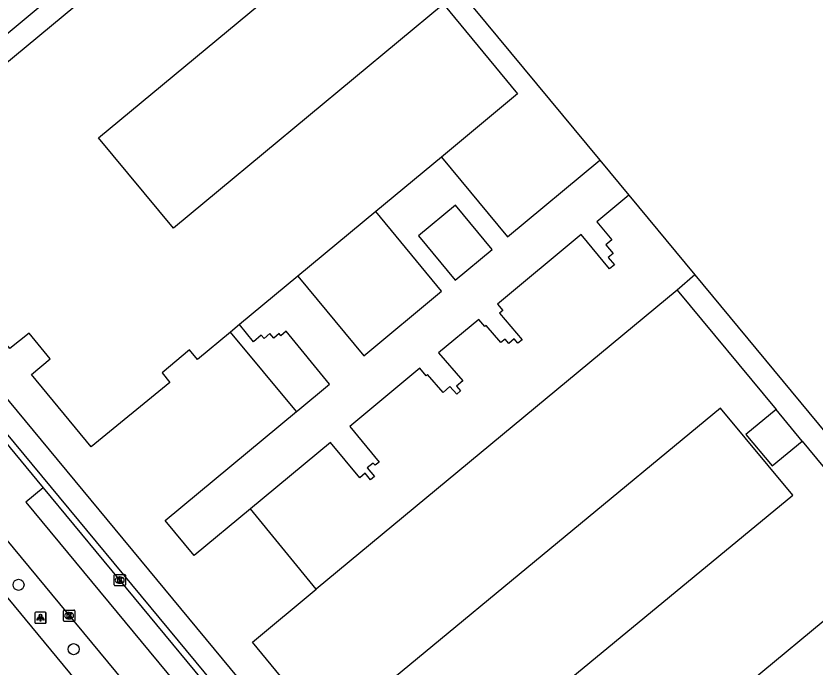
# Model space of a CAD drawing. Extents: x 159489 to 160304, y 383826 to 384530.
# Drawn here: x 159992.1 to 160062.8, y 384235.5 to 384293 of the extents above; entities that cross this region are included whole.
import ezdxf

# ---------------------------------------------------------------- set-up
doc = ezdxf.new("R2010")
doc.units = 0
for name, color, linetype in [('IMGEO_Boom', 7, 'Continuous'), ('IMGEO_Groenvoorziening', 7, 'Continuous'), ('IMGEO_Kolk', 7, 'Continuous'), ('IMGEO_Lichtpunt', 7, 'Continuous'), ('IMGEO_OVBaan_gesloten', 7, 'Continuous'), ('IMGEO_Pand', 7, 'Continuous'), ('IMGEO_Pand_overbouw', 7, 'Continuous'), ('IMGEO_Rijbaan_lokaal_gesloten', 7, 'Continuous'), ('IMGEO_Voetpad_open', 7, 'Continuous')]:
    doc.layers.add(name, color=color, linetype=linetype)

msp = doc.modelspace()

# ---------------------------------------------------------------- linework, layer by layer
at = {"layer": 'IMGEO_Boom'}
for centre in [(159992.334, 384242.748), (159997.201, 384237.06)]:
    msp.add_circle(centre, 0.489, dxfattribs=at)
at = {"layer": 'IMGEO_Groenvoorziening'}
for points in [[(160052.15, 384270.155), (160050.593, 384268.799)], [(160016.912, 384258.06), (160011.065, 384265.08)], [(160018.664, 384242.36), (160012.834, 384249.457)]]:
    msp.add_lwpolyline(points, dxfattribs=at)
at = {"layer": 'IMGEO_Kolk'}
for p, q in [((160000.782, 384242.737), (160000.782, 384243.589)), ((160000.857, 384243.663), (160001.709, 384243.663)), ((160001.27, 384243.443), (160001.295, 384243.443)), ((160001.783, 384243.589), (160001.783, 384242.737)), ((160001.293, 384242.883), (160001.268, 384242.883)), ((160001.709, 384242.663), (160000.857, 384242.663)), ((159996.303, 384239.591), (159996.303, 384240.443)), ((159996.378, 384240.517), (159997.23, 384240.517)), ((159996.791, 384240.297), (159996.816, 384240.297)), ((159997.304, 384240.443), (159997.304, 384239.591)), ((159997.23, 384239.517), (159996.378, 384239.517)), ((159996.814, 384239.737), (159996.789, 384239.737))]:
    msp.add_line(p, q, dxfattribs=at)
for points in [[(160000.782, 384242.737), (160000.782, 384243.589)], [(160000.857, 384243.663), (160001.709, 384243.663)], [(160001.783, 384243.589), (160001.783, 384242.737)], [(160001.103, 384243.363), (160001.226, 384243.363), (160001.226, 384243.212), (160001.356, 384243.363), (160001.52, 384243.363), (160001.374, 384243.212), (160001.527, 384242.963), (160001.375, 384242.963), (160001.29, 384243.127), (160001.226, 384243.06), (160001.226, 384242.963), (160001.103, 384242.963), (160001.103, 384243.363)], [(160001.709, 384242.663), (160000.857, 384242.663)], [(159996.303, 384239.591), (159996.303, 384240.443)], [(159996.378, 384240.517), (159997.23, 384240.517)], [(159996.624, 384240.217), (159996.747, 384240.217), (159996.747, 384240.066), (159996.877, 384240.217), (159997.041, 384240.217), (159996.895, 384240.066), (159997.048, 384239.817), (159996.896, 384239.817), (159996.811, 384239.981), (159996.747, 384239.914), (159996.747, 384239.817), (159996.624, 384239.817), (159996.624, 384240.217)], [(159997.304, 384240.443), (159997.304, 384239.591)], [(159997.23, 384239.517), (159996.378, 384239.517)]]:
    msp.add_lwpolyline(points, dxfattribs=at)
for centre, start, end in [((160000.859, 384243.587), 91.55205, 178.44795), ((160000.859, 384243.587), 91.55205, 178.44795), ((160001.707, 384243.587), 1.55205, 88.44795), ((160001.707, 384243.587), 1.55205, 88.44795), ((160000.859, 384242.739), 181.55205, 268.44795), ((160000.859, 384242.739), 181.55205, 268.44795), ((160001.707, 384242.739), 271.55205, 358.44795), ((160001.707, 384242.739), 271.55205, 358.44795), ((159996.38, 384240.441), 91.55205, 178.44795), ((159996.38, 384240.441), 91.55205, 178.44795), ((159997.228, 384240.441), 1.55205, 88.44795), ((159997.228, 384240.441), 1.55205, 88.44795), ((159996.38, 384239.593), 181.55205, 268.44795), ((159996.38, 384239.593), 181.55205, 268.44795), ((159997.228, 384239.593), 271.55205, 358.44795), ((159997.228, 384239.593), 271.55205, 358.44795)]:
    msp.add_arc(centre, 0.0765, start, end, dxfattribs=at)
for centre, major_axis, ratio, start_param, end_param in [((160001.269, 384243.163), (-0.387, 0.002), 0.722429, 4.712389, 7.853982), ((160001.294, 384243.163), (-0.39, 0.002), 0.717154, 1.570796, 4.712389), ((159996.79, 384240.017), (-0.387, 0.002), 0.722429, 4.712389, 7.853982), ((159996.815, 384240.017), (-0.39, 0.002), 0.717154, 1.570796, 4.712389)]:
    msp.add_ellipse(centre, major_axis=major_axis, ratio=ratio, start_param=start_param, end_param=end_param, dxfattribs=at)
at = {"layer": 'IMGEO_Lichtpunt'}
for p, q in [((159993.764, 384240.247), (159993.764, 384239.44)), ((159993.764, 384240.247), (159993.764, 384239.44)), ((159993.787, 384240.247), (159993.787, 384239.44)), ((159993.787, 384240.247), (159993.787, 384239.44)), ((159994.666, 384240.342), (159993.858, 384240.342)), ((159994.666, 384240.342), (159993.858, 384240.342)), ((159994.689, 384240.342), (159993.881, 384240.342)), ((159994.689, 384240.342), (159993.881, 384240.342)), ((159994.76, 384239.44), (159994.76, 384240.247)), ((159994.76, 384239.44), (159994.76, 384240.247)), ((159994.783, 384239.44), (159994.783, 384240.247)), ((159994.783, 384239.44), (159994.783, 384240.247)), ((159993.858, 384239.346), (159994.666, 384239.346)), ((159993.858, 384239.346), (159994.666, 384239.346)), ((159993.881, 384239.346), (159994.689, 384239.346)), ((159993.881, 384239.346), (159994.689, 384239.346))]:
    msp.add_line(p, q, dxfattribs=at)
for points in [[(159994.138, 384239.911), (159994.177, 384239.883), (159993.989, 384239.621), (159993.951, 384239.648), (159994.138, 384239.911)], [(159994.161, 384239.911), (159994.2, 384239.883), (159994.012, 384239.621), (159993.974, 384239.648), (159994.161, 384239.911)], [(159994.35, 384239.883), (159994.388, 384239.91), (159994.575, 384239.648), (159994.536, 384239.62), (159994.35, 384239.883)], [(159994.373, 384239.883), (159994.411, 384239.91), (159994.598, 384239.648), (159994.559, 384239.62), (159994.373, 384239.883)], [(159994.24, 384239.863), (159994.287, 384239.863), (159994.287, 384239.541), (159994.24, 384239.541), (159994.24, 384239.863)], [(159994.263, 384239.863), (159994.31, 384239.863), (159994.31, 384239.541), (159994.263, 384239.541), (159994.263, 384239.863)]]:
    msp.add_lwpolyline(points, dxfattribs=at)
for centre in [(159994.263, 384240.045), (159994.286, 384240.045)]:
    msp.add_circle(centre, 0.0994, dxfattribs=at)
for centre, start, end in [((159993.858, 384240.247), 90, 180), ((159993.858, 384240.247), 90, 180), ((159993.881, 384240.247), 90, 180), ((159993.881, 384240.247), 90, 180), ((159994.666, 384240.247), 0, 90), ((159994.666, 384240.247), 0, 90), ((159994.689, 384240.247), 0, 90), ((159994.689, 384240.247), 0, 90), ((159993.858, 384239.44), 180, 270), ((159993.858, 384239.44), 180, 270), ((159993.881, 384239.44), 180, 270), ((159993.881, 384239.44), 180, 270), ((159994.666, 384239.44), 270, 0), ((159994.666, 384239.44), 270, 360), ((159994.689, 384239.44), 270, 0), ((159994.689, 384239.44), 270, 360)]:
    msp.add_arc(centre, 0.0946, start, end, dxfattribs=at)
at = {"layer": 'IMGEO_OVBaan_gesloten'}
msp.add_lwpolyline([(160035.565, 384188.31), (160015.314, 384212.637), (159985.373, 384248.854), (159983.467, 384251.216)], dxfattribs=at)
at = {"layer": 'IMGEO_Pand'}
for points in [[(159979.031, 384278.782), (160016.76, 384310.041), (160017.662, 384308.948)], [(160019.051, 384310.092), (160043.744, 384280.298)], [(160029.926, 384294.08), (160006.024, 384274.277), (159999.408, 384282.263), (160022.235, 384301.176)], [(160029.926, 384294.08), (160036.473, 384286.142), (160029.74, 384280.561)], [(160029.74, 384280.561), (160023.921, 384275.737)], [(160043.744, 384280.298), (160046.31, 384277.202)], [(160011.065, 384265.08), (160008.158, 384262.671), (160007.457, 384263.525), (160005.025, 384261.484), (160005.725, 384260.629), (159998.769, 384254.934), (159993.492, 384261.341), (159995.135, 384262.732), (159993.266, 384265.009), (159991.568, 384263.644), (159986.262, 384270.064), (159987.902, 384271.457), (159986.031, 384273.736), (159984.343, 384272.361), (159979.031, 384278.782)], [(160046.31, 384277.202), (160052.15, 384270.155)], [(160023.921, 384275.737), (160017.046, 384270.039)], [(160017.046, 384270.039), (160011.868, 384265.747)], [(160052.15, 384270.155), (160105.846, 384205.367), (160116.378, 384214.108)], [(160050.593, 384268.799), (160059.329, 384258.248), (160056.671, 384256.048), (160058.984, 384253.255), (160061.641, 384255.455), (160070.224, 384245.089), (160032.647, 384213.964), (160025.898, 384222.145), (160027.349, 384223.341), (160031.839, 384227.045), (160031.963, 384226.894), (160060.808, 384250.684), (160054.416, 384258.366), (160025.596, 384234.545), (160025.72, 384234.395), (160021.234, 384230.687), (160019.785, 384229.489), (160013.014, 384237.682), (160018.664, 384242.36)], [(160050.593, 384268.799), (160018.664, 384242.36)], [(160011.868, 384265.747), (160011.065, 384265.08)]]:
    msp.add_lwpolyline(points, dxfattribs=at)
at = {"layer": 'IMGEO_Pand_overbouw'}
msp.add_lwpolyline([(160059.329, 384258.248), (160056.671, 384256.048), (160058.984, 384253.255), (160061.641, 384255.455)], close=True, dxfattribs=at)
at = {"layer": 'IMGEO_Rijbaan_lokaal_gesloten'}
for points in [[(159964.53, 384278.991), (160037.958, 384190.34)], [(159990.035, 384256.71), (159994.505, 384251.312)], [(159994.505, 384251.312), (159992.986, 384250.055), (160033.227, 384201.454), (160037.343, 384196.516), (160038.858, 384197.779)]]:
    msp.add_lwpolyline(points, dxfattribs=at)
at = {"layer": 'IMGEO_Voetpad_open'}
for points in [[(160013.787, 384337.742), (160015.414, 384335.797), (160018.631, 384338.466), (160019.407, 384337.513), (160019.56, 384337.641), (160030.58, 384324.136), (159977.835, 384280.227)], [(159937.427, 384324.203), (159935.905, 384322.929), (160048.804, 384186.671)], [(160029.74, 384280.561), (160035.572, 384273.525), (160043.744, 384280.298)], [(160050.34, 384187.958), (160045.884, 384193.335), (160045.088, 384194.296), (160035.789, 384205.516), (160035.01, 384206.456), (159975.49, 384278.275)], [(160046.31, 384277.202), (160043.467, 384274.846), (160044.796, 384273.242), (160044.275, 384272.814), (160044.91, 384272.04), (160044.489, 384271.695), (160045.038, 384271.026), (160044.6, 384270.667), (160042.1, 384273.713), (160034.691, 384267.572), (160035.161, 384267.005), (160034.875, 384266.763), (160036.869, 384264.411), (160036.506, 384264.103), (160036.174, 384264.495), (160035.691, 384264.086), (160035.362, 384264.474), (160034.986, 384264.156), (160033.692, 384265.681), (160033.564, 384265.572), (160033.033, 384266.198), (160029.47, 384263.246), (160031.618, 384260.781), (160031.069, 384260.303), (160031.426, 384259.893), (160031.088, 384259.599), (160030.491, 384260.285), (160029.891, 384259.763), (160028.507, 384261.352), (160028.371, 384261.234), (160027.83, 384261.886), (160021.619, 384256.738), (160024.221, 384253.599), (160023.871, 384253.312), (160023.705, 384253.514), (160023.181, 384253.083), (160023.811, 384252.316), (160023.474, 384252.039), (160023.003, 384252.612), (160022.511, 384252.208), (160019.936, 384255.344), (160012.834, 384249.457)], [(160034.217, 384272.402), (160030.984, 384276.303), (160027.71, 384273.592), (160030.942, 384269.688), (160034.217, 384272.402)], [(160017.046, 384270.039), (160022.877, 384263.004), (160029.753, 384268.702), (160023.921, 384275.737)], [(160016.912, 384258.06), (160017.046, 384258.171), (160019.843, 384260.489), (160016.001, 384265.183), (160015.534, 384264.767), (160015.369, 384264.952), (160014.92, 384264.552), (160014.558, 384264.96), (160014.052, 384264.51), (160013.777, 384264.819), (160013.121, 384264.235), (160011.868, 384265.747)], [(160012.834, 384249.457), (160007.872, 384245.345), (160005.306, 384248.441), (160016.912, 384258.06)], [(159994.505, 384251.312), (160034.744, 384202.714), (160038.858, 384197.779)]]:
    msp.add_lwpolyline(points, dxfattribs=at)

doc.saveas('drawing.dxf')
